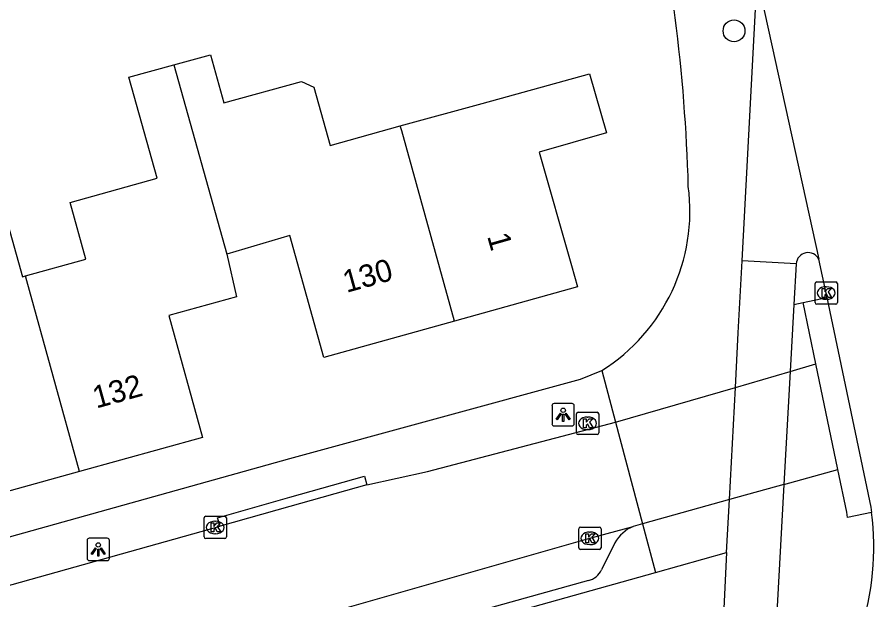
# Model space of a CAD drawing. Extents: x 159628 to 160723, y 388176 to 389416.
# Drawn here: x 159987.78 to 160026.18, y 388285.03 to 388311.16 of the extents above; entities that cross this region are included whole.
import ezdxf

# ---------------------------------------------------------------- set-up
doc = ezdxf.new("R2010")
doc.units = 0
for name, color, linetype in [('IMGEO_Boom', 7, 'Continuous'), ('IMGEO_Fietspad_open', 7, 'Continuous'), ('IMGEO_Kolk', 7, 'Continuous'), ('IMGEO_Lichtpunt', 7, 'Continuous'), ('IMGEO_Pand', 7, 'Continuous'), ('IMGEO_Pand_nummerreeks', 7, 'Continuous'), ('IMGEO_Rijbaan_lokaal_gesloten', 7, 'Continuous'), ('IMGEO_Rijbaan_lokaal_open', 7, 'Continuous'), ('IMGEO_Verkeerseiland_open', 7, 'Continuous'), ('IMGEO_Voetpad_open', 7, 'Continuous')]:
    doc.layers.add(name, color=color, linetype=linetype)

msp = doc.modelspace()

# ---------------------------------------------------------------- linework, layer by layer
at = {"layer": 'IMGEO_Boom'}
msp.add_circle((160019.911, 388310.54), 0.489, dxfattribs=at)
at = {"layer": 'IMGEO_Fietspad_open'}
for points in [[(160020.27, 388300.229), (160020.866, 388311.513)], [(160019.97, 388294.557), (160020.099, 388297), (160020.27, 388300.229)], [(160022.699, 388300.094), (160020.27, 388300.229)], [(160022.699, 388300.094), (160022.598, 388298.275)], [(160022.598, 388298.275), (160022.431, 388295.272)], [(160019.97, 388294.557), (160022.431, 388295.272)], [(160022.431, 388295.272), (160022.149, 388290.208)], [(160019.705, 388289.527), (160019.97, 388294.557)], [(160022.149, 388290.208), (160019.705, 388289.527)], [(160022.149, 388290.208), (160021.692, 388282.003)], [(160019.579, 388287.147), (160019.705, 388289.527)], [(160019.579, 388287.147), (160019.315, 388281.813), (160019.313, 388280.785), (160019.381, 388280.018), (160020.117, 388276.986)]]:
    msp.add_lwpolyline(points, dxfattribs=at)
msp.add_arc((160023.231, 388300.066), 0.532, 26.0228, 177.0331, dxfattribs=at)
at = {"layer": 'IMGEO_Kolk'}
for p, q in [((160023.541, 388298.362), (160023.541, 388299.214)), ((160023.616, 388299.288), (160024.468, 388299.288)), ((160024.542, 388299.214), (160024.542, 388298.362)), ((160024.029, 388299.068), (160024.054, 388299.068)), ((160024.052, 388298.508), (160024.027, 388298.508)), ((160024.468, 388298.288), (160023.616, 388298.288)), ((160012.845, 388292.519), (160012.845, 388293.371)), ((160012.92, 388293.445), (160013.772, 388293.445)), ((160013.846, 388293.371), (160013.846, 388292.519)), ((160013.333, 388293.225), (160013.358, 388293.225)), ((160013.356, 388292.665), (160013.331, 388292.665)), ((160013.772, 388292.445), (160012.92, 388292.445)), ((159996.233, 388288.778), (159997.085, 388288.778)), ((159996.158, 388287.852), (159996.158, 388288.704)), ((159996.646, 388288.558), (159996.671, 388288.558)), ((159997.159, 388288.704), (159997.159, 388287.852)), ((159996.669, 388287.998), (159996.644, 388287.998)), ((160012.949, 388287.364), (160012.949, 388288.216)), ((160013.024, 388288.29), (160013.876, 388288.29)), ((160013.437, 388288.07), (160013.462, 388288.07)), ((160013.95, 388288.216), (160013.95, 388287.364)), ((159997.085, 388287.778), (159996.233, 388287.778)), ((160013.876, 388287.29), (160013.024, 388287.29)), ((160013.46, 388287.51), (160013.435, 388287.51))]:
    msp.add_line(p, q, dxfattribs=at)
for points in [[(160023.541, 388298.362), (160023.541, 388299.214)], [(160023.616, 388299.288), (160024.468, 388299.288)], [(160024.542, 388299.214), (160024.542, 388298.362)], [(160023.862, 388298.988), (160023.985, 388298.988), (160023.985, 388298.837), (160024.115, 388298.988), (160024.279, 388298.988), (160024.133, 388298.837), (160024.286, 388298.588), (160024.134, 388298.588), (160024.049, 388298.752), (160023.985, 388298.685), (160023.985, 388298.588), (160023.862, 388298.588), (160023.862, 388298.988)], [(160024.468, 388298.288), (160023.616, 388298.288)], [(160012.845, 388292.519), (160012.845, 388293.371)], [(160012.92, 388293.445), (160013.772, 388293.445)], [(160013.846, 388293.371), (160013.846, 388292.519)], [(160013.166, 388293.145), (160013.289, 388293.145), (160013.289, 388292.994), (160013.419, 388293.145), (160013.583, 388293.145), (160013.437, 388292.994), (160013.59, 388292.745), (160013.438, 388292.745), (160013.353, 388292.909), (160013.289, 388292.842), (160013.289, 388292.745), (160013.166, 388292.745), (160013.166, 388293.145)], [(160013.772, 388292.445), (160012.92, 388292.445)], [(159996.233, 388288.778), (159997.085, 388288.778)], [(159996.158, 388287.852), (159996.158, 388288.704)], [(159996.479, 388288.478), (159996.602, 388288.478), (159996.602, 388288.327), (159996.732, 388288.478), (159996.896, 388288.478), (159996.75, 388288.327), (159996.903, 388288.078), (159996.751, 388288.078), (159996.666, 388288.242), (159996.602, 388288.175), (159996.602, 388288.078), (159996.479, 388288.078), (159996.479, 388288.478)], [(159997.159, 388288.704), (159997.159, 388287.852)], [(160012.949, 388287.364), (160012.949, 388288.216)], [(160013.024, 388288.29), (160013.876, 388288.29)], [(160013.27, 388287.99), (160013.393, 388287.99), (160013.393, 388287.839), (160013.523, 388287.99), (160013.687, 388287.99), (160013.541, 388287.839), (160013.694, 388287.59), (160013.542, 388287.59), (160013.457, 388287.754), (160013.393, 388287.687), (160013.393, 388287.59), (160013.27, 388287.59), (160013.27, 388287.99)], [(160013.95, 388288.216), (160013.95, 388287.364)], [(159997.085, 388287.778), (159996.233, 388287.778)], [(160013.876, 388287.29), (160013.024, 388287.29)]]:
    msp.add_lwpolyline(points, dxfattribs=at)
for centre, start, end in [((160023.618, 388299.212), 91.552, 178.448), ((160023.618, 388299.212), 91.552, 178.448), ((160024.466, 388299.212), 1.552, 88.448), ((160024.466, 388299.212), 1.552, 88.448), ((160023.618, 388298.364), 181.552, 268.448), ((160023.618, 388298.364), 181.552, 268.448), ((160024.466, 388298.364), 271.552, 358.448), ((160024.466, 388298.364), 271.552, 358.448), ((160012.922, 388293.369), 91.552, 178.448), ((160012.922, 388293.369), 91.552, 178.448), ((160013.77, 388293.369), 1.552, 88.448), ((160013.77, 388293.369), 1.552, 88.448), ((160012.922, 388292.521), 181.552, 268.448), ((160012.922, 388292.521), 181.552, 268.448), ((160013.77, 388292.521), 271.552, 358.448), ((160013.77, 388292.521), 271.552, 358.448), ((159996.235, 388288.702), 91.552, 178.448), ((159996.235, 388288.702), 91.552, 178.448), ((159997.083, 388288.702), 1.552, 88.448), ((159997.083, 388288.702), 1.552, 88.448), ((160013.026, 388288.214), 91.552, 178.448), ((160013.026, 388288.214), 91.552, 178.448), ((160013.874, 388288.214), 1.552, 88.448), ((160013.874, 388288.214), 1.552, 88.448), ((159996.235, 388287.854), 181.552, 268.448), ((159996.235, 388287.854), 181.552, 268.448), ((159997.083, 388287.854), 271.552, 358.448), ((159997.083, 388287.854), 271.552, 358.448), ((160013.026, 388287.366), 181.552, 268.448), ((160013.026, 388287.366), 181.552, 268.448), ((160013.874, 388287.366), 271.552, 358.448), ((160013.874, 388287.366), 271.552, 358.448)]:
    msp.add_arc(centre, 0.0765, start, end, dxfattribs=at)
for centre, major_axis, ratio, start_param, end_param in [((160024.028, 388298.788), (-0.387, 0.002), 0.722429, 4.712389, 7.853982), ((160024.053, 388298.788), (-0.39, 0.002), 0.717154, 1.570796, 4.712389), ((160013.332, 388292.945), (-0.387, 0.002), 0.722429, 4.712389, 7.853982), ((160013.357, 388292.945), (-0.39, 0.002), 0.717154, 1.570796, 4.712389), ((159996.645, 388288.278), (-0.387, 0.002), 0.722429, 4.712389, 7.853982), ((159996.67, 388288.278), (-0.39, 0.002), 0.717154, 1.570796, 4.712389), ((160013.436, 388287.79), (-0.387, 0.002), 0.722429, 4.712389, 7.853982), ((160013.461, 388287.79), (-0.39, 0.002), 0.717154, 1.570796, 4.712389)]:
    msp.add_ellipse(centre, major_axis=major_axis, ratio=ratio, start_param=start_param, end_param=end_param, dxfattribs=at)
at = {"layer": 'IMGEO_Lichtpunt'}
for p, q in [((160012.654, 388293.828), (160011.846, 388293.828)), ((160012.654, 388293.828), (160011.846, 388293.828)), ((160011.752, 388293.733), (160011.752, 388292.926)), ((160011.752, 388293.733), (160011.752, 388292.926)), ((160012.748, 388292.926), (160012.748, 388293.733)), ((160012.748, 388292.926), (160012.748, 388293.733)), ((160011.846, 388292.832), (160012.654, 388292.832)), ((160011.846, 388292.832), (160012.654, 388292.832)), ((159990.915, 388287.695), (159990.915, 388286.888)), ((159990.915, 388287.695), (159990.915, 388286.888)), ((159991.817, 388287.79), (159991.009, 388287.79)), ((159991.817, 388287.79), (159991.009, 388287.79)), ((159991.911, 388286.888), (159991.911, 388287.695)), ((159991.911, 388286.888), (159991.911, 388287.695)), ((159991.009, 388286.794), (159991.817, 388286.794)), ((159991.009, 388286.794), (159991.817, 388286.794))]:
    msp.add_line(p, q, dxfattribs=at)
for points in [[(160012.126, 388293.397), (160012.165, 388293.369), (160011.977, 388293.107), (160011.939, 388293.134), (160012.126, 388293.397)], [(160012.338, 388293.369), (160012.376, 388293.396), (160012.563, 388293.134), (160012.524, 388293.106), (160012.338, 388293.369)], [(160012.228, 388293.349), (160012.275, 388293.349), (160012.275, 388293.027), (160012.228, 388293.027), (160012.228, 388293.349)], [(159991.289, 388287.359), (159991.328, 388287.331), (159991.14, 388287.069), (159991.102, 388287.096), (159991.289, 388287.359)], [(159991.391, 388287.311), (159991.438, 388287.311), (159991.438, 388286.989), (159991.391, 388286.989), (159991.391, 388287.311)], [(159991.501, 388287.331), (159991.539, 388287.358), (159991.726, 388287.096), (159991.687, 388287.068), (159991.501, 388287.331)]]:
    msp.add_lwpolyline(points, dxfattribs=at)
for centre in [(160012.251, 388293.531), (159991.414, 388287.493)]:
    msp.add_circle(centre, 0.0994, dxfattribs=at)
for centre, start, end in [((160011.846, 388293.733), 90, 180), ((160011.846, 388293.733), 90, 180), ((160012.654, 388293.733), 0, 90), ((160012.654, 388293.733), 0, 90), ((160011.846, 388292.926), 180, 270), ((160011.846, 388292.926), 180, 270), ((160012.654, 388292.926), 270, 0), ((160012.654, 388292.926), 270, 360), ((159991.009, 388287.695), 90, 180), ((159991.009, 388287.695), 90, 180), ((159991.817, 388287.695), 0, 90), ((159991.817, 388287.695), 0, 90), ((159991.009, 388286.888), 180, 270), ((159991.009, 388286.888), 180, 270), ((159991.817, 388286.888), 270, 0), ((159991.817, 388286.888), 270, 360)]:
    msp.add_arc(centre, 0.0946, start, end, dxfattribs=at)
at = {"layer": 'IMGEO_Pand'}
for points in [[(159994.804, 388309.019), (159996.443, 388309.473), (159997.044, 388307.318), (160000.527, 388308.277), (160001.083, 388308.018), (160001.802, 388305.408), (160004.953, 388306.276)], [(159988.146, 388299.552), (159990.864, 388300.306), (159990.161, 388302.841), (159994.054, 388303.933), (159992.789, 388308.46), (159994.804, 388309.019)], [(159994.804, 388309.019), (159997.177, 388300.534)], [(160004.953, 388306.276), (160008.617, 388307.285), (160013.437, 388308.612), (160014.199, 388305.976), (160011.18, 388305.097), (160012.623, 388300.025), (160012.897, 388299.063), (160007.383, 388297.526)], [(160007.383, 388297.526), (160005.014, 388306.062), (160004.953, 388306.276)], [(159978.001, 388302.263), (159981.753, 388303.314), (159982.449, 388300.83), (159987.273, 388302.183), (159988.021, 388299.517), (159988.146, 388299.552)], [(160007.383, 388297.526), (160001.526, 388295.893), (160000, 388301.371), (159997.177, 388300.534)], [(159997.177, 388300.534), (159997.608, 388298.617), (159994.572, 388297.775), (159996.087, 388292.311), (159990.581, 388290.784)], [(159990.581, 388290.784), (159988.207, 388299.34), (159988.146, 388299.552)], [(159990.581, 388290.784), (159984.705, 388289.154), (159983.731, 388292.669), (159983.202, 388294.577), (159980.373, 388293.792)]]:
    msp.add_lwpolyline(points, dxfattribs=at)
at = {"layer": 'IMGEO_Rijbaan_lokaal_gesloten'}
for points in [[(160020.694, 388314.057), (160023.709, 388300.3)], [(160024.077, 388298.593), (160024.04, 388298.788), (160023.709, 388300.3)], [(160024.077, 388298.593), (160026.043, 388289.19), (160026.077, 388288.953)]]:
    msp.add_lwpolyline(points, dxfattribs=at)
msp.add_arc((160014.135, 388287.396), 12.043, 316.0602, 7.4309, dxfattribs=at)
at = {"layer": 'IMGEO_Rijbaan_lokaal_open'}
for points in [[(160003.456, 388290.183), (160006.167, 388290.779), (160014.596, 388292.994)], [(160014.596, 388292.994), (160015.802, 388288.44)], [(160003.456, 388290.183), (160000, 388289.214), (159996.875, 388288.337)], [(160015.802, 388288.44), (160015.391, 388288.325)], [(159842.813, 388239.959), (159848.736, 388241.658), (159863.481, 388245.821), (159878.37, 388250), (159883.393, 388251.41), (159901.075, 388256.353), (159922.721, 388262.424), (159942.447, 388267.928), (159942.469, 388267.934), (159961.24, 388273.152), (160000, 388283.967), (160000.787, 388284.187), (160013.445, 388287.791), (160015.391, 388288.325)], [(159986.316, 388285.375), (159996.875, 388288.337)]]:
    msp.add_lwpolyline(points, dxfattribs=at)
at = {"layer": 'IMGEO_Verkeerseiland_open'}
for points in [[(160023.002, 388298.362), (160024.077, 388298.593)], [(160026.077, 388288.953), (160025.001, 388288.721), (160024.968, 388288.959), (160024.566, 388290.881)]]:
    msp.add_lwpolyline(points, dxfattribs=at)
at = {"layer": 'IMGEO_Voetpad_open'}
for points in [[(160022.598, 388298.275), (160023.002, 388298.362)], [(160023.578, 388295.606), (160023.002, 388298.362)], [(159893.644, 388261.656), (159940.482, 388274.742), (160000, 388291.371), (160013.03, 388294.925), (160013.985, 388295.31)], [(160013.985, 388295.31), (160014.596, 388292.994)], [(160022.431, 388295.272), (160023.578, 388295.606)], [(160024.566, 388290.881), (160023.578, 388295.606)], [(160014.596, 388292.994), (160019.97, 388294.557)], [(160022.149, 388290.208), (160024.566, 388290.881)], [(159996.875, 388288.337), (159996.762, 388288.715), (160000, 388289.63), (160003.348, 388290.576), (160003.456, 388290.183)], [(160019.705, 388289.527), (160015.802, 388288.44)], [(160015.802, 388288.44), (160016.393, 388286.257)], [(160014.572, 388287.591), (160013.974, 388286.371)], [(160016.393, 388286.257), (160019.579, 388287.147)], [(159842.813, 388239.959), (159844.944, 388238.299), (159886.729, 388250), (159923.296, 388260.24), (159943.07, 388265.766), (160000, 388281.676), (160016.393, 388286.257)], [(160013.39, 388285.897), (160000, 388282.156), (159942.941, 388266.216), (159923.193, 388260.699), (159885.039, 388250), (159845.459, 388238.901)]]:
    msp.add_lwpolyline(points, dxfattribs=at)
for centre, radius, start, end in [((159941.49, 388301.435), 76.402, 1.60005, 12.98204), ((160009.476, 388302.466), 8.458, 302.2166, 7.4848), ((160016.042, 388286.774), 1.682, 112.7842, 150.9501), ((160013.177, 388286.756), 0.885, 283.9206, 334.208)]:
    msp.add_arc(centre, radius, start, end, dxfattribs=at)

# ---------------------------------------------------------------- texts
at = {"layer": 'IMGEO_Pand_nummerreeks'}
for s, rotation, p in [('1', 285.8839, (160008.839, 388301.337)), ('130', 15.5787, (160002.542, 388298.792)), ('132', 15.5023, (159991.325, 388293.605))]:
    msp.add_text(s, height=1, rotation=rotation, dxfattribs=at).set_placement(p)

doc.saveas('drawing.dxf')
